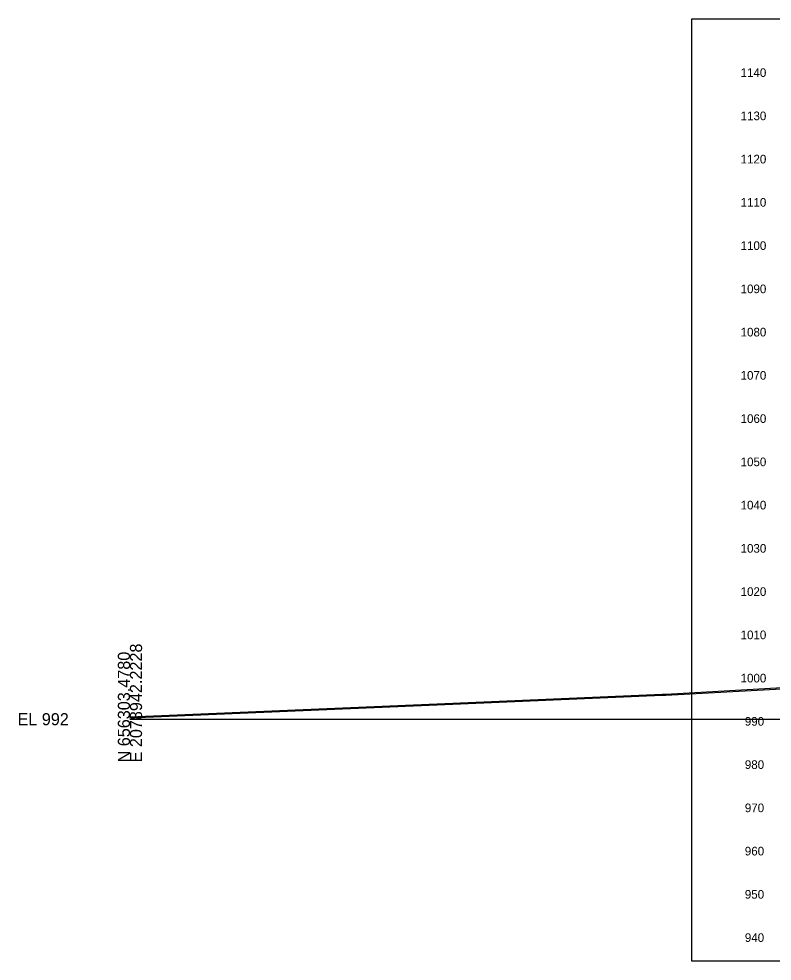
# Model space of a CAD drawing. Extents: x 1131015 to 1136271, y 133453 to 174329.
# Drawn here: x 1131014.8 to 1131189, y 163111.7 to 163329.6 of the extents above; entities that cross this region are included whole.
import ezdxf

# ---------------------------------------------------------------- set-up
doc = ezdxf.new("R2010")
doc.units = 0
for name, color, linetype in [('DESIGN - SHEET - Corner Text', 7, 'Continuous'), ('DESIGN - SHEET - Light Grid', 7, 'Continuous'), ('DESIGN - SHEET - Plot Shape', 7, 'Continuous'), ('SURVEY - GROUND - Bottom of Topsoil Layer', 7, 'Continuous'), ('SURVEY - GROUND - Top of Ground', 7, 'Continuous')]:
    doc.layers.add(name, color=color, linetype=linetype)

msp = doc.modelspace()

# ---------------------------------------------------------------- linework, layer by layer
at = {"layer": 'DESIGN - SHEET - Light Grid'}
msp.add_line((1131040.46, 163167.66), (1131340.46, 163167.66), dxfattribs=at)
at = {"layer": 'DESIGN - SHEET - Plot Shape'}
msp.add_lwpolyline([(1131170.46, 163329.6), (1131510.46, 163329.6), (1131510.46, 163111.72), (1131170.46, 163111.72)], close=True, dxfattribs=at)
at = {"layer": 'SURVEY - GROUND - Bottom of Topsoil Layer'}
for p, q in [((1131164.37, 163173.23), (1131203.71, 163175.39)), ((1131111.53, 163170.96), (1131163.57, 163173.23)), ((1131163.57, 163173.23), (1131164.37, 163173.23)), ((1131040.46, 163167.98), (1131111.53, 163170.96))]:
    msp.add_line(p, q, dxfattribs=at)
at = {"layer": 'SURVEY - GROUND - Top of Ground'}
for p, q in [((1131164.37, 163173.48), (1131203.71, 163175.64)), ((1131111.53, 163171.21), (1131163.57, 163173.48)), ((1131163.57, 163173.48), (1131164.37, 163173.48)), ((1131040.46, 163168.23), (1131111.53, 163171.21))]:
    msp.add_line(p, q, dxfattribs=at)

# ---------------------------------------------------------------- texts
at = {"layer": 'DESIGN - SHEET - Corner Text'}
for s, p in [('1140', (1131181.7, 163316.16)), ('1130', (1131181.7, 163306.16)), ('1120', (1131181.7, 163296.16)), ('1110', (1131181.7, 163286.16)), ('1100', (1131181.7, 163276.16)), ('1090', (1131181.7, 163266.16)), ('1080', (1131181.7, 163256.16)), ('1070', (1131181.7, 163246.16)), ('1060', (1131181.7, 163236.16)), ('1050', (1131181.7, 163226.16)), ('1040', (1131181.7, 163216.16)), ('1030', (1131181.7, 163206.16)), ('1020', (1131181.7, 163196.16)), ('1010', (1131181.7, 163186.16)), ('1000', (1131181.7, 163176.16)), ('990', (1131182.68, 163166.16)), ('980', (1131182.68, 163156.16)), ('970', (1131182.68, 163146.16)), ('960', (1131182.68, 163136.16)), ('950', (1131182.68, 163126.16)), ('940', (1131182.68, 163116.16))]:
    msp.add_text(s, height=2, dxfattribs=at).set_placement(p)
at = {"layer": 'DESIGN - SHEET - Light Grid'}
for s, p in [('E 2078942.2228', (1131043.26, 163157.66)), ('N 656303.4780', (1131040.46, 163157.66))]:
    msp.add_text(s, height=2.8, rotation=90, dxfattribs=at).set_placement(p)
msp.add_text('EL 992', height=2.8, dxfattribs=at).set_placement((1131014.46, 163166.26))

doc.saveas('drawing.dxf')
